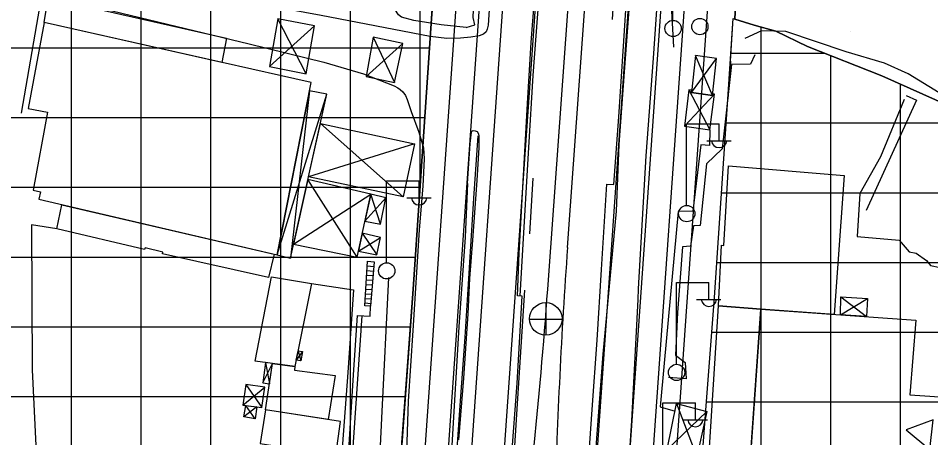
# Model space of a CAD drawing. Extents: x 417995 to 421451, y 4454518 to 4458015.
# Drawn here: x 420110.2 to 420306.6, y 4455282.9 to 4455373.1 of the extents above; entities that cross this region are included whole.
import ezdxf

# ---------------------------------------------------------------- set-up
doc = ezdxf.new("R2010")
doc.units = 0
for name, color, linetype in [('ADAKENARI', 7, 'Continuous'), ('B_Betonzemin', 7, 'Continuous'), ('B_Ins_Halinde', 7, 'Continuous'), ('B_Merdiven', 7, 'Continuous'), ('B_Sundurma', 7, 'Continuous'), ('B_Ticari', 7, 'Continuous'), ('KALDIRIM_FAT', 7, 'Continuous'), ('PL_KAMU_HİZMET_ALANI', 7, 'Continuous'), ('PL_TİCARET', 7, 'Continuous'), ('RAYLI_TOPLU_TAŞIMA_HATTI', 7, 'Continuous'), ('S_Elektrik_Diregi', 7, 'Continuous'), ('S_Rogar_Kapagi', 7, 'Continuous'), ('S_Trafo_acik_tip', 7, 'Continuous'), ('Sinir_Cit_bir_taraf', 7, 'Continuous'), ('Sinir_Duvar_tek_tarafa_ait', 7, 'Continuous'), ('Sinir_Ist_Duvari', 7, 'Continuous'), ('Sinir_Parmaklik_bir_taraf', 7, 'Continuous'), ('Sinir_Tel_bir_taraf', 7, 'Continuous'), ('Sinir_Yesil_Cit', 7, 'Continuous'), ('TRFAT_KHA', 7, 'Continuous'), ('TRFAT_TİCARET', 7, 'Continuous'), ('Yol_Sose', 7, 'Continuous')]:
    doc.layers.add(name, color=color, linetype=linetype)

msp = doc.modelspace()

# ---------------------------------------------------------------- linework, layer by layer
at = {"layer": 'ADAKENARI'}
for p, q in [((420200.5, 4455392.26), (420199.15, 4455373.07)), ((420265.19, 4455389.09), (420264.37, 4455372.95)), ((420199.15, 4455373.07), (420195.2, 4455314.87)), ((420263.45, 4455363.93), (420264.07, 4455373.07)), ((420268.53, 4455371.66), (420264.37, 4455372.95)), ((420273.24, 4455370.34), (420268.53, 4455371.66)), ((420280.05, 4455367.06), (420273.24, 4455370.34)), ((420296.02, 4455360.73), (420280.05, 4455367.06)), ((420263.45, 4455363.93), (420262.9, 4455355.75)), ((420340.11, 4455341.01), (420296.02, 4455360.73)), ((420260.01, 4455313.1), (420262.9, 4455355.75)), ((420195.2, 4455314.87), (420188.54, 4455224.54)), ((420258.23, 4455289.76), (420260.01, 4455313.1)), ((420256.85, 4455271.74), (420258.23, 4455289.76))]:
    msp.add_line(p, q, dxfattribs=at)
at = {"layer": 'B_Betonzemin'}
for points in [[(420118.52, 4455327.86), (420113.09, 4455328.71), (420113.19, 4455297.5), (420114.64, 4455267.92), (420113.12, 4455236.69)], [(420173.28, 4455316.05), (420182.33, 4455314.71), (420181.14, 4455296.94), (420179.56, 4455275.88), (420178.58, 4455261.59), (420177.8, 4455248.12), (420175.53, 4455245.26), (420173.37, 4455242.97), (420171.41, 4455240.81), (420170.12, 4455238.9), (420168.39, 4455235.45), (420166.04, 4455230.35), (420164.07, 4455225.68), (420163.52, 4455225.25), (420161.8, 4455224.68), (420158.07, 4455224.31), (420148.86, 4455226.79), (420113.12, 4455236.69)], [(420181.89, 4455252.04), (420179.74, 4455250.7), (420179.93, 4455258.56), (420180.89, 4455273.34), (420182.32, 4455296.43), (420183.22, 4455309.2), (420185.9, 4455309.07), (420186.03, 4455311.2)]]:
    msp.add_lwpolyline(points, dxfattribs=at)
at = {"layer": 'B_Ins_Halinde'}
for points in [[(420260.89, 4455311.29), (420261.54, 4455324.33), (420262.06, 4455324.29), (420263.06, 4455341.36), (420287.93, 4455339.34), (420285.8, 4455309.43), (420270.02, 4455310.53)], [(420267.28, 4455271.91), (420258.46, 4455272.89), (420260.89, 4455311.29), (420270.02, 4455310.53)], [(420267.27, 4455271.71), (420270.02, 4455310.53), (420303.32, 4455308.21), (420302.08, 4455292.13), (420343.73, 4455289.37), (420338.74, 4455277.13), (420332.88, 4455247.93), (420331.02, 4455238.06), (420298.69, 4455240.32), (420300.29, 4455264.27), (420287.31, 4455269.92)]]:
    msp.add_lwpolyline(points, close=True, dxfattribs=at)
at = {"layer": 'B_Merdiven'}
for p, q in [((420185.34, 4455320.87), (420186.79, 4455320.76)), ((420185.21, 4455318.88), (420186.63, 4455318.76)), ((420185.27, 4455319.87), (420186.71, 4455319.76)), ((420185.09, 4455316.88), (420186.47, 4455316.77)), ((420185.15, 4455317.88), (420186.55, 4455317.77)), ((420184.97, 4455314.88), (420186.31, 4455314.78)), ((420185.03, 4455315.88), (420186.39, 4455315.77)), ((420184.85, 4455312.89), (420186.15, 4455312.78)), ((420184.91, 4455313.88), (420186.23, 4455313.78)), ((420184.78, 4455311.89), (420186.07, 4455311.78))]:
    msp.add_line(p, q, dxfattribs=at)
msp.add_lwpolyline([(420185.34, 4455320.87), (420186.79, 4455320.76), (420186.03, 4455311.2), (420184.75, 4455311.28)], close=True, dxfattribs=at)
at = {"layer": 'B_Sundurma'}
for p, q in [((420164.29, 4455362.72), (420173.92, 4455371.5)), ((420172.16, 4455361.2), (420166.04, 4455373.02)), ((420192.95, 4455367.71), (420185.08, 4455360.58)), ((420186.57, 4455369.06), (420191.18, 4455359.34)), ((420255.04, 4455357.14), (420260.46, 4455364.49)), ((420259.62, 4455356.51), (420255.96, 4455365.15)), ((420254.47, 4455357.73), (420259.04, 4455349.13)), ((420165.89, 4455322.28), (420176.62, 4455356.78)), ((420172.91, 4455357.55), (420168.78, 4455321.53)), ((420253.57, 4455349.9), (420260.05, 4455356.77)), ((420175.22, 4455350.49), (420193, 4455334.7)), ((420195.5, 4455346.12), (420172.68, 4455339.05)), ((420183.13, 4455321.72), (420172.54, 4455338.43)), ((420169.45, 4455324.53), (420186.04, 4455335.33)), ((420184.79, 4455329.49), (420189.27, 4455334.49)), ((420188.16, 4455328.83), (420186.04, 4455335.33)), ((420184.24, 4455326.91), (420187.34, 4455322.22)), ((420183.41, 4455323.06), (420188.17, 4455325.96)), ((420287.17, 4455309.34), (420292.93, 4455312.85)), ((420287.22, 4455313.18), (420292.7, 4455308.95)), ((420171.38, 4455301.45), (420170.02, 4455299.6)), ((420170.42, 4455301.6), (420171.01, 4455299.43)), ((420162.86, 4455294.7), (420164.93, 4455298.87)), ((420163.44, 4455299.06), (420164.26, 4455294.48)), ((420158.52, 4455289.94), (420163.24, 4455293.82)), ((420159.17, 4455294.33), (420162.6, 4455289.41)), ((420161.57, 4455289.54), (420158.76, 4455287.38)), ((420161.21, 4455287), (420159.18, 4455289.85)), ((420251.87, 4455290.25), (420256.23, 4455278.81)), ((420249.82, 4455280.41), (420258.4, 4455288.58))]:
    msp.add_line(p, q, dxfattribs=at)
for points in [[(420164.29, 4455362.72), (420172.16, 4455361.2), (420173.92, 4455371.5), (420166.04, 4455373.02)], [(420192.95, 4455367.71), (420186.57, 4455369.06), (420185.08, 4455360.58), (420191.18, 4455359.34)], [(420255.04, 4455357.14), (420259.62, 4455356.51), (420260.46, 4455364.49), (420255.96, 4455365.15)], [(420255.1, 4455357.64), (420254.47, 4455357.73), (420253.57, 4455349.9), (420259.04, 4455349.13), (420260.05, 4455356.77), (420259.65, 4455356.83), (420259.62, 4455356.51), (420255.04, 4455357.14)], [(420172.91, 4455357.55), (420165.89, 4455322.28), (420168.78, 4455321.53), (420176.62, 4455356.78)], [(420175.22, 4455350.49), (420195.5, 4455346.12), (420193, 4455334.7), (420172.68, 4455339.05)], [(420169.45, 4455324.53), (420183.13, 4455321.72), (420186.04, 4455335.33), (420172.54, 4455338.43)], [(420184.79, 4455329.49), (420188.16, 4455328.83), (420189.27, 4455334.49), (420186.04, 4455335.33)], [(420184.24, 4455326.91), (420183.41, 4455323.06), (420187.34, 4455322.22), (420188.17, 4455325.96)], [(420287.17, 4455309.34), (420287.22, 4455313.18), (420292.93, 4455312.85), (420292.7, 4455308.95)], [(420170.42, 4455301.6), (420171.38, 4455301.45), (420171.01, 4455299.43), (420170.02, 4455299.6)], [(420163.44, 4455299.06), (420162.86, 4455294.7), (420164.26, 4455294.48), (420164.93, 4455298.87)], [(420159.17, 4455294.33), (420158.52, 4455289.94), (420162.6, 4455289.41), (420163.24, 4455293.82)], [(420161.57, 4455289.54), (420161.21, 4455287), (420158.76, 4455287.38), (420159.18, 4455289.85)], [(420249.82, 4455280.41), (420251.87, 4455290.25), (420258.4, 4455288.58), (420256.23, 4455278.81)]]:
    msp.add_lwpolyline(points, close=True, dxfattribs=at)
at = {"layer": 'B_Ticari'}
for points in [[(420115.79, 4455372.21), (420116.67, 4455377.57), (420155.03, 4455368.88), (420154.03, 4455363.64)], [(420115, 4455335.83), (420114.64, 4455334.19), (420165.89, 4455322.28), (420173.26, 4455359.33), (420115.79, 4455372.21), (420112.35, 4455353.73), (420116.49, 4455352.92), (420113.39, 4455336.13)], [(420119.6, 4455333.03), (420165.26, 4455322.42), (420164.09, 4455317.35), (420141.22, 4455322.47), (420141.3, 4455322.82), (420137.49, 4455323.72), (420137.4, 4455323.37), (420118.52, 4455327.86)], [(420164.93, 4455298.87), (420161.16, 4455299.36), (420164.69, 4455317.54), (420173.28, 4455316.05), (420169.75, 4455298.24)], [(420163.42, 4455288.94), (420164.93, 4455298.87), (420169.75, 4455298.24), (420169.63, 4455297.46), (420178.42, 4455296.27), (420176.92, 4455286.81)], [(420163.42, 4455288.94), (420162.28, 4455281.65), (420178.55, 4455279.12), (420179.52, 4455286.4)]]:
    msp.add_lwpolyline(points, close=True, dxfattribs=at)
at = {"layer": 'KALDIRIM_FAT'}
for p, q in [((420215.94, 4455540.77), (420179.4, 4455019.05)), ((420220.93, 4455540.45), (420184.39, 4455018.74)), ((420225.92, 4455540.14), (420189.38, 4455018.43)), ((420232.91, 4455539.7), (420196.37, 4455018)), ((420252.87, 4455538.43), (420216.34, 4455016.78)), ((420259.85, 4455537.99), (420223.32, 4455016.35)), ((420264.84, 4455537.67), (420228.31, 4455016.04)), ((420269.83, 4455537.36), (420233.3, 4455015.74))]:
    msp.add_line(p, q, dxfattribs=at)
at = {"layer": 'PL_KAMU_HİZMET_ALANI'}
msp.add_lwpolyline([(420340.11, 4455341.01), (420296.02, 4455360.73), (420280.05, 4455367.06), (420273.24, 4455370.34), (420268.53, 4455371.66), (420264.37, 4455372.95), (420265.19, 4455389.09), (420271.14, 4455474.52), (420272.42, 4455492.95), (420275.69, 4455544.7), (420280.18, 4455630.34), (420281.42, 4455652.94), (420283.41, 4455689.36), (420287.76, 4455764.57), (420292.21, 4455838.27), (420294.94, 4455879.49), (420299.25, 4455948.07), (420304.91, 4456025.25), (420310.32, 4456109.34)], dxfattribs=at)
at = {"layer": 'PL_TİCARET'}
for points in [[(420188.54, 4455224.54), (420195.2, 4455314.87), (420199.15, 4455373.07), (420200.5, 4455392.26), (420204.72, 4455452.72), (420207.73, 4455496.12), (420207.73, 4455496.12), (420172.52, 4455509.54), (420172.52, 4455509.54), (420190.39, 4455549.96), (420195.36, 4455552.2), (420210.57, 4455543.27), (420211.61, 4455562.8), (420214.19, 4455614.16), (420222.97, 4455770), (420224.17, 4455789.96), (420227.34, 4455842.37), (420228.66, 4455862.28), (420230.08, 4455883.68), (420231.44, 4455905.4), (420232.85, 4455927.79), (420233.94, 4455946.2)], [(420256.85, 4455271.74), (420258.23, 4455289.76), (420260.01, 4455313.1), (420262.9, 4455355.75), (420264.07, 4455373.07), (420264.37, 4455372.95), (420268.53, 4455371.66), (420273.24, 4455370.34), (420280.05, 4455367.06), (420296.02, 4455360.73), (420340.11, 4455341.01)]]:
    msp.add_lwpolyline(points, dxfattribs=at)
at = {"layer": 'RAYLI_TOPLU_TAŞIMA_HATTI'}
for p, q in [((420224.14, 4455314.86), (420240.54, 4455541.46)), ((420228.4, 4455323.8), (420243.57, 4455533.4))]:
    msp.add_line(p, q, dxfattribs=at)
for centre, start, end in [((421425.27, 4455237.19), 175.86092, 178.49372), ((419027.27, 4455401.47), 354.14332, 355.86092)]:
    msp.add_arc(centre, 1200, start, end, dxfattribs=at)
at = {"layer": 'S_Elektrik_Diregi'}
for p, q in [((420251.08, 4455372.77), (420251.08, 4455390.27)), ((420254.02, 4455332.94), (420254.02, 4455350.44)), ((420254.02, 4455350.44), (420261.02, 4455350.44)), ((420261.02, 4455346.94), (420261.02, 4455350.44)), ((420258.36, 4455346.8), (420263.61, 4455346.8)), ((420189.47, 4455320.64), (420189.47, 4455338.14)), ((420189.47, 4455338.14), (420196.47, 4455338.14)), ((420196.47, 4455334.64), (420196.47, 4455338.14)), ((420193.81, 4455334.5), (420199.06, 4455334.5)), ((420251.82, 4455298.78), (420251.82, 4455316.28)), ((420251.82, 4455316.28), (420258.82, 4455316.28)), ((420258.82, 4455312.78), (420258.82, 4455316.28)), ((420256.16, 4455312.64), (420261.41, 4455312.64)), ((420248.91, 4455272.92), (420248.91, 4455290.42)), ((420248.91, 4455290.42), (420255.91, 4455290.42)), ((420255.91, 4455286.92), (420255.91, 4455290.42)), ((420253.25, 4455286.78), (420258.5, 4455286.78))]:
    msp.add_line(p, q, dxfattribs=at)
for centre in [(420251.12, 4455370.93), (420256.87, 4455371.34), (420254.06, 4455331.11), (420189.5, 4455318.8), (420251.86, 4455296.95)]:
    msp.add_circle(centre, 1.75, dxfattribs=at)
for centre in [(420261.02, 4455346.96), (420196.47, 4455334.65), (420258.82, 4455312.8), (420255.91, 4455286.94)]:
    msp.add_arc(centre, 1.66, 184.8384, 355.1464, dxfattribs=at)
at = {"layer": 'S_Rogar_Kapagi'}
for p, q in [((420223.77, 4455304.95), (420223.77, 4455311.95)), ((420220.2, 4455308.41), (420227.2, 4455308.41))]:
    msp.add_line(p, q, dxfattribs=at)
msp.add_circle((420223.72, 4455308.48), 3.5, dxfattribs=at)
at = {"layer": 'S_Trafo_acik_tip'}
msp.add_lwpolyline([(420306.33, 4455280.37), (420307.07, 4455286.78), (420301.29, 4455284.64)], close=True, dxfattribs=at)
at = {"layer": 'Sinir_Cit_bir_taraf'}
msp.add_lwpolyline([(420259.04, 4455349.13), (420258.95, 4455345.75), (420257.08, 4455345.92), (420255.38, 4455331.62), (420252.23, 4455331.6), (420249.22, 4455298.92), (420248.31, 4455289.54), (420251.53, 4455288.6)], dxfattribs=at)
at = {"layer": 'Sinir_Duvar_tek_tarafa_ait'}
for points in [[(420206.61, 4455371.15), (420208.43, 4455371.71), (420208.06, 4455373.32), (420208.39, 4455380.19), (420208.9, 4455389.39), (420209.83, 4455390.74), (420210.47, 4455395.61)], [(420226.71, 4455180.63), (420227.98, 4455200.83), (420229.33, 4455221.55), (420230.41, 4455240.1), (420231.63, 4455256.36), (420232.51, 4455271.41), (420233.68, 4455289), (420234.77, 4455303.89), (420235.74, 4455319.07)], [(420210.82, 4455182.6), (420211.57, 4455195.68), (420212.51, 4455211.97), (420213.53, 4455226.75), (420214.58, 4455242.77), (420215.64, 4455258.83), (420216.72, 4455275.4), (420217.73, 4455291.37), (420219.24, 4455314.63)]]:
    msp.add_lwpolyline(points, dxfattribs=at)
at = {"layer": 'Sinir_Ist_Duvari'}
for points in [[(420226.85, 4455423.47), (420225.33, 4455423.54), (420223.92, 4455408.55), (420222.97, 4455392.41), (420222.24, 4455377.94), (420220.94, 4455360.82), (420219.98, 4455345.34), (420218.65, 4455322.08)], [(420235.74, 4455319.07), (420236.88, 4455337.43), (420238.35, 4455337.39), (420239.45, 4455351.96), (420240.47, 4455367.11), (420241.35, 4455381.64), (420241.47, 4455384.63)], [(420308.39, 4455357.06), (420301.67, 4455361.21), (420296.6, 4455363.44), (420288.32, 4455365.93), (420275.4, 4455370.27), (420270.16, 4455370.46), (420266.58, 4455368.76)], [(420268.68, 4455365.26), (420267.75, 4455363.27), (420263.67, 4455363.16), (420261.65, 4455345.06), (420258.31, 4455341.83), (420256.96, 4455328.53), (420255.51, 4455328.47), (420254.87, 4455324.13), (420253.16, 4455323.96), (420252.09, 4455309.84), (420251.65, 4455300.64), (420253.73, 4455299.08), (420253.91, 4455295.6), (420250.12, 4455295.86)], [(420301.26, 4455356.54), (420303.46, 4455355.5), (420292.66, 4455331.76)], [(420300.83, 4455355.64), (420295.74, 4455343.3), (420291.27, 4455335.45), (420290.74, 4455326.17), (420299.75, 4455325.42), (420301.92, 4455322.89), (420303.43, 4455322.64), (420305.62, 4455321.02), (420306.47, 4455319.93), (420308.55, 4455319.49), (420309.41, 4455321.4), (420314.85, 4455318.87), (420311.67, 4455310.93)], [(420220.96, 4455338.74), (420220.24, 4455326.78)], [(420218.65, 4455322.08), (420218.13, 4455313.4)]]:
    msp.add_lwpolyline(points, dxfattribs=at)
at = {"layer": 'Sinir_Parmaklik_bir_taraf'}
for points in [[(420278.93, 4455797.89), (420276.79, 4455768.99), (420274.58, 4455735.43), (420272.31, 4455705.98), (420270.25, 4455673.65), (420268.39, 4455644.92), (420266.93, 4455618.36), (420264.62, 4455590.36), (420262.86, 4455561.46), (420261.22, 4455532.98), (420258.95, 4455503.07), (420257.3, 4455471.57), (420254.88, 4455440.78), (420252.43, 4455408.67), (420250.43, 4455381.27), (420251.17, 4455366.89)], [(420209.13, 4455347.85), (420208.19, 4455334.4), (420207.2, 4455319.44), (420206.29, 4455304.55), (420205.18, 4455288.85), (420204.15, 4455274.19), (420203.06, 4455259.82), (420202.17, 4455246), (420201.8, 4455238.65)]]:
    msp.add_lwpolyline(points, dxfattribs=at)
at = {"layer": 'Sinir_Tel_bir_taraf'}
msp.add_lwpolyline([(420206.61, 4455371.15), (420201.2, 4455371.7), (420195.3, 4455372.66), (420192.67, 4455373.37), (420192, 4455373.86), (420189.63, 4455377.56)], dxfattribs=at)
at = {"layer": 'Sinir_Yesil_Cit'}
for points in [[(420188.39, 4455257.93), (420187.97, 4455258.96), (420187.08, 4455258.95), (420188.47, 4455287.12), (420189.92, 4455317.34)], [(420180.28, 4455251.61), (420184.21, 4455309.14)]]:
    msp.add_lwpolyline(points, dxfattribs=at)
at = {"layer": 'TRFAT_KHA'}
msp.add_line((420289.37, 4455370.38), (420289.37, 4455370.38), dxfattribs=at)
at = {"layer": 'TRFAT_TİCARET'}
for p, q in [((420166.68, 4455199.52), (420166.68, 4456009.42)), ((420151.68, 4455202.28), (420151.68, 4455965.68)), ((420136.68, 4455205.03), (420136.68, 4455929.15)), ((420121.68, 4455207.79), (420121.68, 4455897.66)), ((420181.68, 4455196.77), (420181.68, 4455506.05)), ((420196.68, 4455336.59), (420196.68, 4455500.33)), ((420270.03, 4455072.28), (420270.03, 4455371.24)), ((419817.12, 4455366.77), (420198.73, 4455366.77)), ((420263.57, 4455365.61), (420283.7, 4455365.61)), ((420285.03, 4455221.78), (420285.03, 4455365.08)), ((420300.03, 4455221.78), (420300.03, 4455358.94)), ((419816.76, 4455351.77), (420197.71, 4455351.77)), ((420262.55, 4455350.61), (420318.65, 4455350.61)), ((419816.4, 4455336.77), (420196.69, 4455336.77)), ((420261.53, 4455335.61), (420352.51, 4455335.61)), ((419816.04, 4455321.77), (420195.67, 4455321.77)), ((420260.52, 4455320.61), (420366.54, 4455320.61)), ((419815.68, 4455306.77), (420194.61, 4455306.77)), ((420259.44, 4455305.61), (420358.73, 4455305.61)), ((419815.37, 4455291.77), (420193.5, 4455291.77)), ((420258.3, 4455290.61), (420350.92, 4455290.61))]:
    msp.add_line(p, q, dxfattribs=at)
at = {"layer": 'Yol_Sose'}
for points in [[(420221.75, 4455523.41), (420220.77, 4455504.97), (420222.96, 4455503.39), (420219.83, 4455478.14), (420216.5, 4455449.07), (420214.94, 4455426.2), (420212.75, 4455390.67), (420211.61, 4455376.11), (420211.32, 4455371.64), (420211.14, 4455370.75), (420210.86, 4455370.18), (420210.33, 4455369.73), (420209.41, 4455369.34), (420207.62, 4455369.06), (420205.34, 4455368.83), (420202.46, 4455368.79), (420198.81, 4455369.21)], [(420217.96, 4455322.58), (420218.95, 4455339.33), (420219.8, 4455354.83), (420220.58, 4455367.9), (420221.94, 4455385.58), (420223.04, 4455398.06), (420223.63, 4455407.88), (420224.55, 4455419.86), (420225.42, 4455430.33), (420226.92, 4455443.13), (420227.96, 4455457.65), (420228.89, 4455470.32), (420229.8, 4455481.61), (420231.16, 4455503.75), (420231.95, 4455516.36)], [(420245.18, 4455464.77), (420244.61, 4455456.33), (420243.09, 4455437.24), (420241.62, 4455421.51), (420240.47, 4455408.55), (420239.48, 4455394.29), (420238.45, 4455380), (420238, 4455372.84)], [(420244.59, 4455425.42), (420243.97, 4455415.84), (420243.2, 4455403.6), (420242.34, 4455390.18), (420241.73, 4455376.88), (420240.6, 4455361.61), (420239.43, 4455345.95), (420238.88, 4455331.61), (420236, 4455300.87), (420233.75, 4455271.38), (420232.48, 4455254.29), (420231.17, 4455236.69), (420229.2, 4455207.12), (420228.23, 4455189.4), (420226.87, 4455164.04), (420225.15, 4455139.61), (420223.99, 4455124.32)], [(420243.57, 4455312.65), (420243.69, 4455314.91), (420245.31, 4455343.51), (420246.87, 4455364.58), (420248.9, 4455393.7), (420250.56, 4455424.44)], [(420198.81, 4455369.21), (420175.41, 4455373.74), (420158.57, 4455376.82), (420146.09, 4455378.85), (420125.38, 4455382.52), (420120.07, 4455383.45), (420118.33, 4455383.98), (420115.53, 4455385.01), (420113.58, 4455385.38), (420110.05, 4455385.92)], [(420110.88, 4455352.7), (420114.84, 4455375.5), (420115.4, 4455376.62), (420115.9, 4455377.24), (420116.46, 4455377.51), (420117.24, 4455377.53), (420126.52, 4455375.67), (420159.9, 4455367.6), (420175.99, 4455363.71), (420184.47, 4455361.15), (420191.07, 4455358.6), (420191.9, 4455358.16), (420192.36, 4455357.84), (420192.96, 4455357.29), (420193.53, 4455356.51), (420193.86, 4455355.64), (420194.79, 4455353.1), (420196.42, 4455348.62), (420197.39, 4455345.24)], [(420206.91, 4455337.6), (420207.48, 4455346.21), (420207.71, 4455348.6), (420207.83, 4455348.88), (420208.06, 4455348.96), (420208.52, 4455348.95), (420208.93, 4455348.76), (420209.25, 4455348.3), (420209.33, 4455347.77), (420209.31, 4455345.32), (420208.9, 4455338.26), (420207.94, 4455325.4), (420207.34, 4455317.16)], [(420197.39, 4455345.24), (420197.52, 4455342.9), (420197.27, 4455337.01), (420196.46, 4455327.59), (420195.08, 4455305.94), (420194.14, 4455290.81), (420193.34, 4455266.63), (420194.45, 4455266.54), (420194.13, 4455258.51), (420193.84, 4455256.4), (420193.72, 4455255.98), (420193.51, 4455255.61), (420192.82, 4455254.99), (420190.87, 4455253.56), (420187.16, 4455251.06), (420185.36, 4455249.47), (420183.1, 4455246.84), (420180.81, 4455244.34), (420178.18, 4455241.36), (420176.96, 4455239.9), (420175.72, 4455238.52), (420174.95, 4455237.43), (420172.42, 4455231.75), (420168.74, 4455223.71)], [(420206.91, 4455337.6), (420206.34, 4455326.02)], [(420206.34, 4455326.02), (420205.02, 4455306.79), (420203.53, 4455281.23), (420201.66, 4455258.97), (420200.24, 4455237.38)], [(420206.65, 4455127.2), (420207.64, 4455142.05), (420208.63, 4455157.95), (420209.18, 4455172.94), (420209.5, 4455182.21), (420210.34, 4455182.17), (420211.91, 4455206.81), (420213.26, 4455226.23), (420214.27, 4455243.25), (420215.54, 4455261.29), (420216.36, 4455278.44), (420217.53, 4455294.64), (420218.62, 4455313.35), (420217.61, 4455313.46), (420217.96, 4455322.58)], [(420207.34, 4455317.16), (420206.96, 4455309.53), (420206.04, 4455295.73), (420204.93, 4455282.44)], [(420242.46, 4455207.58), (420241.33, 4455208.48), (420240.84, 4455209.06), (420240.35, 4455210.75), (420239.82, 4455214.13), (420239.04, 4455234.37), (420239.32, 4455241.49), (420240.09, 4455253.95), (420241.31, 4455272.53), (420242.21, 4455286.52), (420243.57, 4455312.65)]]:
    msp.add_lwpolyline(points, dxfattribs=at)

doc.saveas('drawing.dxf')
